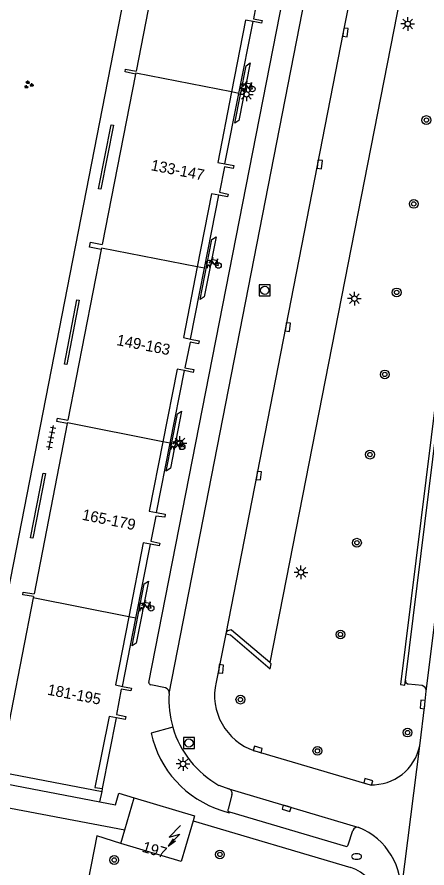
# Model space of a CAD drawing. Extents: x 131000 to 133014, y 396499 to 399001.
# Drawn here: x 131714.9 to 131752.2, y 397224.8 to 397302.3 of the extents above; entities that cross this region are included whole.
import ezdxf

# ---------------------------------------------------------------- set-up
doc = ezdxf.new("R2010")
doc.units = 0
for name, color, linetype in [('gg-afsc-hekwerk', 7, 'Continuous'), ('gg-afsc-muur', 7, 'Continuous'), ('gg-anno-huisnummerreeks BGT', 7, 'Continuous'), ('gg-bbg-hoofdgebouw', 7, 'Continuous'), ('gg-bbg-onder overbouw', 7, 'Continuous'), ('gg-bbg-pand overbouw', 7, 'Continuous'), ('gg-bbg-tussenscheiding', 7, 'Continuous'), ('gg-bbg-tussenscheiding niveau 01', 7, 'Continuous'), ('gg-knt-verharding', 7, 'Continuous'), ('gg-knt-verharding nz', 7, 'Continuous'), ('gt-grn-groengrens', 7, 'Continuous'), ('gt-grn-weggrens', 7, 'Continuous'), ('gt-symb-boom', 7, 'Continuous'), ('gt-symb-brandkraan', 7, 'Continuous'), ('gt-symb-fietsenrek', 7, 'Continuous'), ('gt-symb-groenvak', 7, 'Continuous'), ('gt-symb-kolk', 7, 'Continuous'), ('gt-symb-lichtmast', 7, 'Continuous'), ('gt-symb-rioolschacht', 7, 'Continuous'), ('gt-symb-tegel verharding', 7, 'Continuous'), ('gt-symb-trafo symbool', 7, 'Continuous')]:
    doc.layers.add(name, color=color, linetype=linetype)

# ---------------------------------------------------------------- blocks, each defined once
blk = doc.blocks.new('gt0-BOOM')
at = {"layer": 'gt-symb-boom'}
for radius in [0.4, 0.2]:
    blk.add_circle((0, 0), radius, dxfattribs=at)
blk = doc.blocks.new('gt0-KOLK')
at = {"layer": 'gt-symb-kolk'}
blk.add_lwpolyline([(0, 0), (0.375, 0), (0.375, 0.4), (-0.375, 0.4), (-0.375, 0), (0, 0)], dxfattribs=at)
blk = doc.blocks.new('gt0-LMAST')
at = {"layer": 'gt-symb-lichtmast'}
for p, q in [((-0.182, 0.173), (-0.447, 0.438)), ((-0.005, 0.246), (-0.005, 0.621)), ((0.172, 0.173), (0.437, 0.438)), ((-0.255, -0.004), (-0.63, -0.004)), ((-0.182, -0.181), (-0.447, -0.446)), ((-0.005, -0.254), (-0.005, -0.629)), ((0.437, -0.446), (0.172, -0.181)), ((0.245, -0.004), (0.62, -0.004))]:
    blk.add_line(p, q, dxfattribs=at)
blk.add_circle((-0.005, -0.004), 0.25, dxfattribs=at)
blk = doc.blocks.new('gt0-RS')
at = {"layer": 'gt-symb-rioolschacht'}
blk.add_lwpolyline([(-0.5, -0.5), (0.5, -0.5), (0.5, 0.5), (-0.5, 0.5)], close=True, dxfattribs=at)
blk.add_circle((0, 0), 0.375, dxfattribs=at)
blk = doc.blocks.new('gt0-BR')
at = {"layer": 'gt-symb-brandkraan'}
for centre, radius, start, end in [((-0.244, 0), 0.206, 107.56694, 252.43307), ((0.599, -2.664), 3, 106.89205, 107.56694), ((0, -0.691), 0.938, 73.10799, 106.89205), ((-0.599, -2.664), 3, 72.43309, 73.10799), ((0.244, 0), 0.206, 287.56695, 72.43309), ((0.599, 2.664), 3, 252.43307, 253.10797), ((0, 0.691), 0.938, 253.10797, 286.89206), ((-0.599, 2.664), 3, 286.89206, 287.56695)]:
    blk.add_arc(centre, radius, start, end, dxfattribs=at)
blk = doc.blocks.new('gt0-FREK')
at = {"layer": 'gt-symb-fietsenrek'}
for p, q in [((0.259, 0.762), (0.294, 0.823)), ((0.294, 0.823), (0.767, 0.714)), ((0.757, 0.841), (0.866, 0.816)), ((0.767, 0.714), (0.84, 0.822)), ((0.54, 0.335), (0.259, 0.762)), ((0.767, 0.714), (0.54, 0.335)), ((0.895, 0.252), (0.767, 0.714))]:
    blk.add_line(p, q, dxfattribs=at)
for points in [[(0.294, 0.823), (0.36, 0.937), (0.452, 0.935)], [(-0.124, 0), (-0.047, 0.312), (0.053, 0.312), (0.12, 0)], [(0.036, 0.476), (0.228, 0.708), (0.259, 0.762)], [(0.54, 0.335), (0.555, 0.305), (0.895, 0.252)]]:
    blk.add_lwpolyline(points, dxfattribs=at)
for centre in [(0.036, 0.476), (0.895, 0.252)]:
    blk.add_circle(centre, 0.252, dxfattribs=at)
blk = doc.blocks.new('gt0-GRVAK')
at = {"layer": 'gt-symb-groenvak'}
for p, q in [((-0.11, 0.189), (-0.228, 0.24)), ((-0.182, 0.153), (0.088, 0.153)), ((-0.091, 0.211), (-0.156, 0.322)), ((-0.047, 0.214), (-0.047, 0.393)), ((-0.004, 0.211), (0.061, 0.322)), ((0.015, 0.189), (0.133, 0.24)), ((0.262, -0.052), (0.197, 0.059)), ((0.305, -0.049), (0.305, 0.13)), ((0.349, -0.052), (0.414, 0.059)), ((-0.245, -0.228), (-0.363, -0.177)), ((-0.318, -0.264), (-0.047, -0.264)), ((-0.226, -0.206), (-0.291, -0.095)), ((-0.183, -0.203), (-0.183, -0.024)), ((-0.139, -0.206), (-0.074, -0.095)), ((-0.12, -0.228), (-0.002, -0.177)), ((0.243, -0.074), (0.125, -0.023)), ((0.17, -0.11), (0.441, -0.11)), ((0.368, -0.074), (0.486, -0.023))]:
    blk.add_line(p, q, dxfattribs=at)
blk = doc.blocks.new('gt0-TEG1')
at = {"layer": 'gt-symb-tegel verharding'}
for p, q in [((-1.125, 0), (1.125, 0)), ((-0.9, -0.25), (-0.9, 0.25)), ((-0.45, -0.25), (-0.45, 0.25)), ((0, -0.25), (0, 0.25)), ((0.45, -0.25), (0.45, 0.25)), ((0.9, -0.25), (0.9, 0.25))]:
    blk.add_line(p, q, dxfattribs=at)
blk = doc.blocks.new('gt0-HSP')
at = {"layer": 'gt-symb-trafo symbool'}
for points in [[(0.771, 0.746), (-0.529, -0.004), (0.471, -0.004), (-0.829, -0.754)], [(-0.217, -0.24), (-0.829, -0.754), (-0.077, -0.48)]]:
    blk.add_lwpolyline(points, dxfattribs=at)

msp = doc.modelspace()

# ---------------------------------------------------------------- linework, layer by layer
at = {"layer": 'gg-afsc-hekwerk'}
msp.add_lwpolyline([(131724.334, 397227.062), (131722.148, 397227.745), (131721.089, 397222.331)], dxfattribs=at)
at = {"layer": 'gg-afsc-muur'}
for points in [[(131722.509, 397286.617), (131722.305, 397286.66), (131723.452, 397292.496), (131723.656, 397292.46), (131722.509, 397286.617)], [(131719.402, 397270.662), (131719.198, 397270.698), (131720.334, 397276.544), (131720.534, 397276.519), (131719.402, 397270.662)], [(131716.305, 397254.84), (131716.101, 397254.882), (131717.259, 397260.764), (131717.468, 397260.726), (131716.305, 397254.84)]]:
    msp.add_lwpolyline(points, dxfattribs=at)
at = {"layer": 'gg-bbg-hoofdgebouw'}
for p, q in [((131728.76, 397312.905), (131725.724, 397297.362)), ((131725.673, 397297.102), (131722.644, 397281.599)), ((131722.554, 397281.139), (131719.516, 397265.588)), ((131719.457, 397265.289), (131716.429, 397249.79)), ((131716.38, 397249.541), (131716.355, 397249.412)), ((131722.62, 397231.78), (131722.66, 397232.05)), ((131724.696, 397228.295), (131725.55, 397231.21)), ((131730.908, 397229.119), (131730.216, 397226.761)), ((131724.334, 397227.062), (131724.696, 397228.295))]:
    msp.add_line(p, q, dxfattribs=at)
for points in [[(131736.907, 397304.728), (131737.69, 397304.57), (131737.65, 397304.33), (131736.85, 397304.48), (131736.4, 397302.13), (131737.19, 397301.98), (131737.14, 397301.73), (131736.365, 397301.885)], [(131725.673, 397297.102), (131724.711, 397297.303), (131724.758, 397297.563), (131725.724, 397297.362)], [(131733.815, 397288.922), (131734.61, 397288.77), (131734.55, 397288.51), (131733.76, 397288.66), (131733.3, 397286.34), (131734.1, 397286.18), (131734.05, 397285.93), (131733.243, 397286.086)], [(131722.554, 397281.139), (131721.488, 397281.344), (131721.565, 397281.806), (131722.644, 397281.599)], [(131730.676, 397272.98), (131731.47, 397272.82), (131731.41, 397272.56), (131730.63, 397272.71), (131730.17, 397270.35), (131730.97, 397270.2), (131730.92, 397269.95), (131730.126, 397270.103)], [(131719.457, 397265.289), (131718.502, 397265.481), (131718.563, 397265.779), (131719.516, 397265.588)], [(131727.59, 397257.179), (131728.38, 397257.03), (131728.33, 397256.75), (131727.51, 397256.87), (131727.05, 397254.58), (131727.87, 397254.41), (131727.83, 397254.15), (131727.024, 397254.305)], [(131716.38, 397249.541), (131715.397, 397249.695), (131715.437, 397249.945), (131716.429, 397249.79)], [(131716.355, 397249.412), (131713.33, 397233.93), (131712.24, 397234.07), (131712.17, 397233.79), (131722.62, 397231.78)], [(131724.494, 397241.36), (131725.3, 397241.2), (131725.24, 397240.94), (131724.37, 397241.11), (131723.93, 397238.8), (131724.79, 397238.61), (131724.73, 397238.34), (131723.95, 397238.491)], [(131725.55, 397231.21), (131731.04, 397229.57), (131730.908, 397229.119)], [(131730.216, 397226.761), (131729.82, 397225.41), (131724.33, 397227.05), (131724.334, 397227.062)]]:
    msp.add_lwpolyline(points, dxfattribs=at)
at = {"layer": 'gg-bbg-onder overbouw'}
for points in [[(131736.365, 397301.885), (131735.69, 397302.02), (131734.409, 397295.481)], [(131734.409, 397295.481), (131733.15, 397289.05), (131733.815, 397288.922)], [(131733.243, 397286.086), (131732.6, 397286.21), (131731.294, 397279.555)], [(131731.294, 397279.555), (131730.03, 397273.11), (131730.676, 397272.98)], [(131730.126, 397270.103), (131729.47, 397270.23), (131728.158, 397263.633)], [(131728.158, 397263.633), (131726.9, 397257.31), (131727.59, 397257.179)], [(131727.024, 397254.305), (131726.37, 397254.43), (131725.055, 397247.705)], [(131725.055, 397247.705), (131723.84, 397241.49), (131724.494, 397241.36)], [(131723.95, 397238.491), (131723.28, 397238.62), (131721.97, 397232.16), (131722.66, 397232.05)]]:
    msp.add_lwpolyline(points, dxfattribs=at)
at = {"layer": 'gg-bbg-pand overbouw'}
for p, q in [((131735.079, 397295.349), (131736.365, 397301.885)), ((131733.815, 397288.922), (131735.079, 397295.349)), ((131731.939, 397279.428), (131733.243, 397286.086)), ((131730.676, 397272.98), (131731.939, 397279.428)), ((131728.831, 397263.501), (131730.126, 397270.103)), ((131727.59, 397257.179), (131728.831, 397263.501)), ((131725.709, 397247.577), (131727.024, 397254.305)), ((131724.494, 397241.36), (131725.709, 397247.577)), ((131722.66, 397232.05), (131723.95, 397238.491))]:
    msp.add_line(p, q, dxfattribs=at)
at = {"layer": 'gg-bbg-tussenscheiding'}
msp.add_line((131725.055, 397247.705), (131716.355, 397249.412), dxfattribs=at)
for points in [[(131734.409, 397295.481), (131725.691, 397297.192), (131725.673, 397297.102)], [(131731.294, 397279.555), (131722.579, 397281.265), (131722.554, 397281.139)], [(131728.158, 397263.633), (131719.467, 397265.339), (131719.457, 397265.289)]]:
    msp.add_lwpolyline(points, dxfattribs=at)
at = {"layer": 'gg-bbg-tussenscheiding niveau 01'}
for p, q in [((131735.079, 397295.349), (131734.409, 397295.481)), ((131731.939, 397279.428), (131731.294, 397279.555)), ((131728.831, 397263.501), (131728.158, 397263.633)), ((131725.709, 397247.577), (131725.055, 397247.705))]:
    msp.add_line(p, q, dxfattribs=at)
at = {"layer": 'gg-knt-verharding'}
for p, q in [((131710.949, 397234.054), (131729.729, 397330.087)), ((131726.893, 397241.72), (131740.365, 397310.56)), ((131749.883, 397304.745), (131737.893, 397243.525)), ((131750.239, 397241.909), (131753.43, 397267.677)), ((131733.88, 397246.154), (131733.001, 397241.752)), ((131737.893, 397243.525), (131734.415, 397246.491)), ((131728.39, 397241.214), (131727.056, 397241.504)), ((131751.776, 397241.424), (131750.507, 397241.574)), ((131729.068, 397237.632), (131727.096, 397237.106)), ((131736.517, 397235.489), (131747.019, 397232.405)), ((131710.76, 397233.09), (131722.429, 397230.831)), ((131733.267, 397232.349), (131734.166, 397232.034)), ((131734.439, 397231.493), (131734.089, 397230.193)), ((131734.22, 397229.941), (131744.794, 397226.812)), ((131730.908, 397229.119), (131745.283, 397224.876)), ((131745.033, 397226.931), (131745.452, 397228.224))]:
    msp.add_line(p, q, dxfattribs=at)
for points in [[(131753.03, 397267.726), (131749.792, 397241.518), (131750.177, 397241.465), (131750.239, 397241.909)], [(131733.88, 397246.154), (131734.321, 397246.066), (131737.934, 397242.95), (131738.026, 397243.412), (131737.893, 397243.525)], [(131751.544, 397235.95), (131752.017, 397239.701), (131752.145, 397240.928)], [(131722.429, 397230.831), (131723.83, 397230.56), (131724.15, 397231.63), (131725.55, 397231.21)], [(131733.523, 397230.059), (131734.183, 397229.833), (131734.22, 397229.941)]]:
    msp.add_lwpolyline(points, dxfattribs=at)
for centre, radius, start, end in [((131734.336, 397246.024), 0.474, 80.38512, 164.02907), ((131727.076, 397241.689), 0.186, 170.34495, 263.73362), ((131738.194, 397240.549), 5.331, 166.95709, 251.66195), ((131750.56, 397241.891), 0.321, 176.74976, 260.56985), ((131751.687, 397240.973), 0.46, 354.40716, 78.88777), ((131728.285, 397240.781), 0.446, 350.29975, 76.34852), ((131737.644, 397240.148), 8.937, 176.41994, 196.35045), ((131737.656, 397240.147), 8.949, 196.32574, 240.63056), ((131736.377, 397239.117), 9.497, 192.22282, 252.50802), ((131747.214, 397236.816), 4.415, 267.46378, 348.68832), ((131734.033, 397231.628), 0.428, 341.65115, 71.9018), ((131734.241, 397230.112), 0.172, 151.95723, 262.97732), ((131745.883, 397228.073), 0.457, 75.09146, 160.76061), ((131743.648, 397222.786), 6.193, 354.54944, 67.66841), ((131744.873, 397226.953), 0.162, 240.83162, 352.10654), ((131743.996, 397221.223), 3.873, 12.71932, 70.596)]:
    msp.add_arc(centre, radius, start, end, dxfattribs=at)
at = {"layer": 'gg-knt-verharding nz'}
for p, q in [((131728.724, 397240.706), (131742.441, 397310.826)), ((131734.166, 397232.034), (131746.001, 397228.515))]:
    msp.add_line(p, q, dxfattribs=at)
for points in [[(131746.07, 397308.397), (131744.586, 397300.925), (131733.88, 397246.154)], [(131736.109, 397298.125), (131735.084, 397292.888), (131734.708, 397292.636), (131735.734, 397297.872), (131736.109, 397298.125)], [(131733.007, 397282.303), (131731.931, 397276.821), (131731.556, 397276.569), (131732.631, 397282.051), (131733.007, 397282.303)], [(131752.145, 397240.928), (131754.668, 397261.226), (131755.478, 397268.027)], [(131729.863, 397266.42), (131728.846, 397261.218), (131728.47, 397260.966), (131729.487, 397266.167), (131729.863, 397266.42)], [(131726.836, 397250.942), (131725.731, 397245.289), (131725.356, 397245.037), (131726.461, 397250.69), (131726.836, 397250.942)]]:
    msp.add_lwpolyline(points, dxfattribs=at)
at = {"layer": 'gt-grn-groengrens'}
msp.add_lwpolyline([(131698.727, 397175.817), (131709.599, 397231.164), (131724.696, 397228.295)], dxfattribs=at)
at = {"layer": 'gt-grn-weggrens'}
for p, q in [((131749.813, 397222.198), (131751.544, 397235.95)), ((131722.429, 397230.831), (131722.62, 397231.78))]:
    msp.add_line(p, q, dxfattribs=at)

# ---------------------------------------------------------------- block references
at = {"layer": 'gt-symb-boom'}
for p in [(131752.151, 397292.92), (131751.003, 397285.286), (131749.448, 397277.226), (131748.364, 397269.763), (131747.015, 397262.46), (131745.83, 397254.438), (131744.327, 397246.085), (131735.216, 397240.153), (131750.436, 397237.149), (131742.228, 397235.485), (131723.73, 397225.549), (131733.354, 397226.056)]:
    msp.add_blockref('gt0-BOOM', p, dxfattribs=at)
at = {"layer": 'gt-symb-brandkraan'}
msp.add_blockref('gt0-BR', (131745.798, 397225.868), dxfattribs=at)
at = {"layer": 'gt-symb-fietsenrek'}
for p in [(131735.416, 397295.498), (131732.325, 397279.426), (131729.024, 397262.92), (131726.196, 397248.216)]:
    msp.add_blockref('gt0-FREK', p, dxfattribs=at)
at = {"layer": 'gt-symb-groenvak'}
msp.add_blockref('gt0-GRVAK', (131715.92, 397296.135), dxfattribs=at)
at = {"layer": 'gt-symb-kolk'}
for p, rotation in [((131744.586, 397300.925), -95.99886832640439), ((131742.242, 397288.901), -95.99886832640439), ((131739.343, 397274.091), -95.99886832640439), ((131736.702, 397260.563), -95.99886832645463), ((131733.249, 397242.962), -95.99886832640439), ((131752.017, 397239.701), 84.00113167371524), ((131736.734, 397235.426), -16.369957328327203), ((131746.807, 397232.468), -16.369957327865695), ((131739.48, 397230.444), 163.34404160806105)]:
    msp.add_blockref('gt0-KOLK', p, dxfattribs=dict(at, rotation=rotation))
at = {"layer": 'gt-symb-lichtmast'}
for p in [(131750.46, 397301.678), (131735.772, 397295.263), (131745.606, 397276.667), (131729.715, 397263.519), (131740.732, 397251.743), (131729.997, 397234.301)]:
    msp.add_blockref('gt0-LMAST', p, dxfattribs=at)
at = {"layer": 'gt-symb-rioolschacht'}
for p in [(131737.434, 397277.413), (131730.53, 397236.197)]:
    msp.add_blockref('gt0-RS', p, dxfattribs=at)
at = {"layer": 'gt-symb-tegel verharding', "rotation": 78.92612884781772}
msp.add_blockref('gt0-TEG1', (131717.992, 397264.01), dxfattribs=at)
at = {"layer": 'gt-symb-trafo symbool', "rotation": 16.02410965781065}
msp.add_blockref('gt0-HSP', (131729.243, 397227.773), dxfattribs=at)

# ---------------------------------------------------------------- texts
at = {"layer": 'gg-anno-huisnummerreeks BGT'}
for s, rotation, p in [('133-147', 348.8, (131727.01, 397288.362)), ('149-163', 349, (131723.891, 397272.44)), ('165-179', 348.6, (131720.748, 397256.536)), ('181-195', 349.2, (131717.592, 397240.605)), ('197', 343.4, (131726.194, 397226.321))]:
    msp.add_text(s, height=1, rotation=rotation, dxfattribs=at).set_placement(p)

doc.saveas('drawing.dxf')
